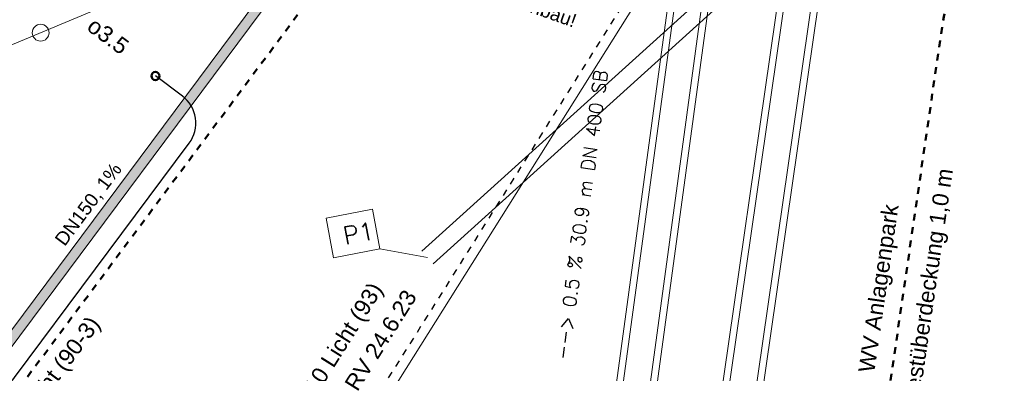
# Model space of a CAD drawing. Header units: metres. Extents: x -502 to 161, y -108 to 174.
# Tile 576 of 776: x -137 to -122, y 43 to 48. Entities that reach past the tile are written whole.
import ezdxf

# ---------------------------------------------------------------- set-up
doc = ezdxf.new("R2010")
doc.units = ezdxf.units.M
doc.header["$LTSCALE"] = 0.1
for name, pattern in [('103', [0.16875, 0.125, -0.01875, 0.00625, -0.01875]), ('2-1', [0.17, 0.06, -0.025, 0.06, -0.025]), ('226', [0.119, 0.1, -0.019])]:
    doc.linetypes.add(name, pattern=pattern)
doc.layers.add('BRI31-005.07-5f08-Koordinierung Lageplan 4. BA Radstation - Seeterrasse 2023-05-31', color=7, linetype='Continuous')
doc.layers.add('BRI32-005.03-5f06-Koordinierung Schemaplan 4 BA ZOB Teilbereich 2 Ost - Bahnhofsallee 2023-01-21', color=7, linetype='Continuous')
doc.styles.add('Arial', font='arial.ttf')
doc.styles.add('Txt', font='txt_____.ttf')

# ---------------------------------------------------------------- blocks, each defined once
blk = doc.blocks.new('9141')
at = {"color": 7, "linetype": 'Continuous', "lineweight": 9, "transparency": 33554687}
blk.add_circle((0, 0), 0.25, dxfattribs=at)

msp = doc.modelspace()

# ---------------------------------------------------------------- hatches: boundary and pattern name
at = {"layer": 'BRI31-005.07-5f08-Koordinierung Lageplan 4. BA Radstation - Seeterrasse 2023-05-31', "linetype": 'Continuous', "lineweight": 0, "true_color": 0xcc0000, "transparency": 33554687}
msp.add_hatch(color=12, dxfattribs=at).paths.add_polyline_path([(-124.475, 55.629), (-124.497, 55.777), (-128.553, 55.184), (-142.235, 36.814), (-142.121, 36.716), (-128.47, 55.044)])

# ---------------------------------------------------------------- linework, layer by layer
at = {"layer": 'BRI31-005.07-5f08-Koordinierung Lageplan 4. BA Radstation - Seeterrasse 2023-05-31', "color": 1, "linetype": 'Continuous', "lineweight": 20, "true_color": 0xff0000, "transparency": 33554687}
msp.add_line((-131.042, 44.627), (-131.747, 44.755), dxfattribs=at)
msp.add_line((-131.042, 44.627), (-131.747, 44.755), dxfattribs=at)
at = {"layer": 'BRI31-005.07-5f08-Koordinierung Lageplan 4. BA Radstation - Seeterrasse 2023-05-31', "color": 150, "linetype": 'Continuous', "lineweight": 13, "true_color": 0x007fff, "transparency": 33554687, "flags": 128}
for points in [[(-128.255, 38.179), (-124.26, 67.557), (-124.855, 67.638), (-128.849, 38.26)], [(-128.255, 38.179), (-124.26, 67.557), (-124.855, 67.638), (-128.849, 38.26)], [(-128.348, 38.239), (-124.364, 67.536), (-124.761, 67.59), (-128.744, 38.292)], [(-128.348, 38.239), (-124.364, 67.536), (-124.761, 67.59), (-128.744, 38.292)]]:
    msp.add_lwpolyline(points, dxfattribs=at)
at = {"layer": 'BRI31-005.07-5f08-Koordinierung Lageplan 4. BA Radstation - Seeterrasse 2023-05-31', "color": 1, "linetype": 'Continuous', "lineweight": 13, "true_color": 0xff0000, "transparency": 33554687, "flags": 128}
for points in [[(-128.197, 27.89), (-123.062, 63.509), (-123.656, 63.594), (-128.791, 27.976)], [(-128.197, 27.89), (-123.062, 63.509), (-123.656, 63.594), (-128.791, 27.976)], [(-128.289, 27.95), (-123.166, 63.488), (-123.562, 63.545), (-128.685, 28.007)], [(-128.289, 27.95), (-123.166, 63.488), (-123.562, 63.545), (-128.685, 28.007)], [(-130.958, 44.534), (-114.255, 59.636), (-114.423, 59.822), (-131.126, 44.72)], [(-130.958, 44.534), (-114.255, 59.636), (-114.423, 59.822), (-131.126, 44.72)]]:
    msp.add_lwpolyline(points, dxfattribs=at)
at = {"layer": 'BRI31-005.07-5f08-Koordinierung Lageplan 4. BA Radstation - Seeterrasse 2023-05-31', "color": 4, "linetype": 'Continuous', "lineweight": 13, "true_color": 0x00ffff, "transparency": 33554687, "flags": 128}
msp.add_lwpolyline([(-144.163, 44.878), (-105.821, 60.908), (-106.618, 63.23)], dxfattribs=at)
msp.add_lwpolyline([(-144.163, 44.878), (-105.821, 60.908), (-106.618, 63.23)], dxfattribs=at)
at = {"layer": 'BRI31-005.07-5f08-Koordinierung Lageplan 4. BA Radstation - Seeterrasse 2023-05-31', "color": 4, "linetype": '103', "lineweight": 50, "true_color": 0x00ffff, "transparency": 33554687, "flags": 128}
msp.add_lwpolyline([(-254.932, 33.239), (-254.932, 33.239, -0.133546), (-234.307, 40.072), (-234.307, 40.072), (-218.197, 40.948, -0.112636), (-213.199, 40.089, 0.175809), (-206.725, 39.787), (-199.607, 41.997), (-199.607, 41.997, -0.078169), (-198.087, 42.321), (-198.087, 42.321), (-197.129, 42.373, -0.05937), (-195.948, 42.297, 0.059369), (-194.767, 42.221), (-174.631, 43.315), (-169.746, 43.384), (-169.746, 43.384, 0.029754), (-166.402, 43.63), (-166.402, 43.63, -0.011354), (-164.123, 43.882), (-164.123, 43.882, 0.110668), (-162.039, 44.545), (-162.039, 44.545), (-161.576, 44.817), (-160.539, 45.425, -0.34828), (-156.848, 44.907), (-154.481, 42.423), (-154.481, 42.423, 0.105958), (-147.692, 37.792), (-147.692, 37.792), (-147.692, 37.792, -0.052347), (-138.49, 32.859), (-138.49, 32.859), (-138.49, 32.859, 0.153853), (-137.05, 32.428), (-137.05, 32.428), (-136.204, 32.44), (-129.921, 32.527), (-129.921, 32.527, 0.3685), (-125.043, 36.806), (-125.043, 36.806), (-123.421, 47.943, -0.104398), (-122.708, 49.882), (-117.175, 58.694), (-117.175, 58.694, -0.222151), (-112.511, 61.703), (-112.511, 61.703)], format="xyb", dxfattribs=at)
at = {"layer": 'BRI31-005.07-5f08-Koordinierung Lageplan 4. BA Radstation - Seeterrasse 2023-05-31', "color": 12, "linetype": 'Continuous', "lineweight": 13, "true_color": 0xcc0000, "transparency": 33554687, "flags": 128}
for points in [[(-142.235, 36.814), (-128.553, 55.184), (-124.497, 55.777)], [(-142.121, 36.716), (-128.47, 55.044), (-124.475, 55.629)]]:
    msp.add_lwpolyline(points, dxfattribs=at)
at = {"layer": 'BRI31-005.07-5f08-Koordinierung Lageplan 4. BA Radstation - Seeterrasse 2023-05-31', "color": 1, "linetype": '226', "lineweight": 50, "true_color": 0xff0000, "transparency": 33554687, "flags": 128}
msp.add_lwpolyline([(-128.293, 55.343), (-128.653, 54.86), (-128.653, 54.86, -0.052917), (-128.732, 54.775), (-128.732, 54.775, 0.052903), (-129.619, 53.817), (-130.04, 53.253, 0.103068), (-130.716, 51.796), (-130.716, 51.796, -0.103298), (-131.394, 50.339), (-131.394, 50.339), (-139.239, 39.826)], format="xyb", dxfattribs=at)
at = {"layer": 'BRI31-005.07-5f08-Koordinierung Lageplan 4. BA Radstation - Seeterrasse 2023-05-31', "color": 1, "linetype": 'Continuous', "lineweight": 20, "true_color": 0xff0000, "transparency": 33554687, "flags": 128}
msp.add_lwpolyline([(-135.818, 33.048), (-135.818, 33.048, -0.202014), (-135.191, 36.879), (-135.191, 36.879), (-126.544, 50.641, 0.39094), (-126.83, 52.175), (-127.877, 52.956)], format="xyb", dxfattribs=at)
msp.add_lwpolyline([(-135.818, 33.048), (-135.818, 33.048, -0.202014), (-135.191, 36.879), (-135.191, 36.879), (-126.544, 50.641, 0.39094), (-126.83, 52.175), (-127.877, 52.956)], format="xyb", dxfattribs=at)
at = {"layer": 'BRI31-005.07-5f08-Koordinierung Lageplan 4. BA Radstation - Seeterrasse 2023-05-31', "color": 190, "linetype": '2-1', "lineweight": 30, "true_color": 0x7f00ff, "transparency": 33554687, "flags": 128}
msp.add_lwpolyline([(-127.963, 52.833), (-126.92, 52.055, -0.390939), (-126.671, 50.721), (-132.12, 42.048, -0.437879), (-139.344, 40.701), (-141.061, 41.982)], format="xyb", dxfattribs=at)
at = {"layer": 'BRI31-005.07-5f08-Koordinierung Lageplan 4. BA Radstation - Seeterrasse 2023-05-31', "color": 1, "linetype": 'Continuous', "lineweight": 30, "true_color": 0xff0000, "transparency": 33554687, "flags": 128}
msp.add_lwpolyline([(-139.359, 39.915), (-134.577, 46.324, 0.414214), (-134.679, 47.023), (-135.079, 47.322)], format="xyb", dxfattribs=at)
at = {"layer": 'BRI31-005.07-5f08-Koordinierung Lageplan 4. BA Radstation - Seeterrasse 2023-05-31', "color": 7, "linetype": 'Continuous', "lineweight": 13, "transparency": 33554687, "flags": 128}
msp.add_lwpolyline([(-132.547, 45.214), (-131.859, 45.344), (-131.747, 44.755), (-132.435, 44.624), (-132.547, 45.214)], dxfattribs=at)
msp.add_lwpolyline([(-132.547, 45.214), (-131.859, 45.344), (-131.747, 44.755), (-132.435, 44.624), (-132.547, 45.214)], dxfattribs=at)
at = {"layer": 'BRI31-005.07-5f08-Koordinierung Lageplan 4. BA Radstation - Seeterrasse 2023-05-31', "color": 1, "linetype": 'Continuous', "lineweight": 20, "true_color": 0xff0000, "transparency": 33554687, "flags": 128}
msp.add_lwpolyline([(-132.547, 45.214), (-131.859, 45.344), (-131.747, 44.755), (-132.435, 44.624), (-132.547, 45.214)], dxfattribs=at)
msp.add_lwpolyline([(-132.547, 45.214), (-131.859, 45.344), (-131.747, 44.755), (-132.435, 44.624), (-132.547, 45.214)], dxfattribs=at)
at = {"layer": 'BRI31-005.07-5f08-Koordinierung Lageplan 4. BA Radstation - Seeterrasse 2023-05-31', "color": 191, "linetype": 'Continuous', "lineweight": 50, "true_color": 0xbf7fff, "transparency": 33554687}
msp.add_circle((-135.079, 47.322), 0.06, dxfattribs=at)
at = {"layer": 'BRI32-005.03-5f06-Koordinierung Schemaplan 4 BA ZOB Teilbereich 2 Ost - Bahnhofsallee 2023-01-21', "color": 1, "linetype": 'Continuous', "lineweight": 13, "true_color": 0xff0000, "transparency": 33554687, "flags": 128}
for points in [[(-128.197, 27.89), (-123.062, 63.509), (-123.656, 63.594), (-128.791, 27.976)], [(-128.289, 27.95), (-123.166, 63.488), (-123.562, 63.545), (-128.685, 28.007)]]:
    msp.add_lwpolyline(points, dxfattribs=at)

# ---------------------------------------------------------------- block references
at = {"layer": 'BRI31-005.07-5f08-Koordinierung Lageplan 4. BA Radstation - Seeterrasse 2023-05-31', "color": 7, "transparency": 33554687, "xscale": 0.5, "yscale": 0.5, "zscale": 0.5, "rotation": 22.68941631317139}
msp.add_blockref('9141', (-136.782, 47.964), dxfattribs=at)
msp.add_blockref('9141', (-136.782, 47.964), dxfattribs=at)

# ---------------------------------------------------------------- texts
at = {"layer": 'BRI31-005.07-5f08-Koordinierung Lageplan 4. BA Radstation - Seeterrasse 2023-05-31', "color": 1, "true_color": 0xff0000, "transparency": 33554687, "attachment_point": 1, "line_spacing_factor": 0.25}
for s, insert, char_height, rotation, style in [('Planung Brunnenbau!', (-131.357, 49.128), 0.2, 340.5269, 'Arial'), ('P1', (-132.313, 45.073), 0.26, 10.737, 'Txt'), ('P1', (-132.313, 45.073), 0.26, 10.737, 'Txt'), ('RV 24.6.23', (-132.285, 42.755), 0.24, 57.86, 'Arial'), ('RV 24.6.23', (-132.285, 42.755), 0.24, 57.86, 'Arial')]:
    msp.add_mtext(s, dxfattribs=dict(at, insert=insert, char_height=char_height, rotation=rotation, style=style))
at = {"layer": 'BRI31-005.07-5f08-Koordinierung Lageplan 4. BA Radstation - Seeterrasse 2023-05-31', "color": 7, "transparency": 33554687, "char_height": 0.24, "attachment_point": 1, "line_spacing_factor": 0.25, "style": 'Arial'}
for s, insert, rotation in [('o3.5', (-135.97, 48.208), 323.2697), ('da 110 Licht (90-3)', (-137.76, 41.526), 53.2696)]:
    msp.add_mtext(s, dxfattribs=dict(at, insert=insert, rotation=rotation))
at = {"layer": 'BRI31-005.07-5f08-Koordinierung Lageplan 4. BA Radstation - Seeterrasse 2023-05-31', "color": 150, "true_color": 0x007fff, "transparency": 33554687, "attachment_point": 1, "line_spacing_factor": 0.25}
for s, insert, char_height, rotation, style in [('--> 0.5 % 30.9 m DN 400 SB', (-129.147, 43.126), 0.2, 82.2572, 'Txt'), ('--> 0.5 % 30.9 m DN 400 SB', (-129.147, 43.126), 0.2, 82.2572, 'Txt'), ('DN150, 1%', (-136.587, 44.903), 0.2014, 53.3211, 'Arial')]:
    msp.add_mtext(s, dxfattribs=dict(at, insert=insert, char_height=char_height, rotation=rotation, style=style))
at = {"layer": 'BRI31-005.07-5f08-Koordinierung Lageplan 4. BA Radstation - Seeterrasse 2023-05-31', "color": 4, "true_color": 0x00ffff, "transparency": 33554687, "char_height": 0.24, "attachment_point": 1, "rotation": 81.7153, "line_spacing_factor": 0.25, "style": 'Arial'}
for s, insert in [('Mindestüberdeckung 1,0 m', (-124.063, 41.963)), ('WV Anlagenpark', (-124.649, 42.943))]:
    msp.add_mtext(s, dxfattribs=dict(at, insert=insert))
at = {"layer": 'BRI31-005.07-5f08-Koordinierung Lageplan 4. BA Radstation - Seeterrasse 2023-05-31', "color": 190, "true_color": 0x7f00ff, "transparency": 33554687, "insert": (-133.236, 42.155), "char_height": 0.24, "attachment_point": 1, "rotation": 57.86, "line_spacing_factor": 0.25, "style": 'Arial'}
msp.add_mtext('da 110 Licht (93)', dxfattribs=at)
msp.add_mtext('da 110 Licht (93)', dxfattribs=at)

doc.saveas('drawing.dxf')
